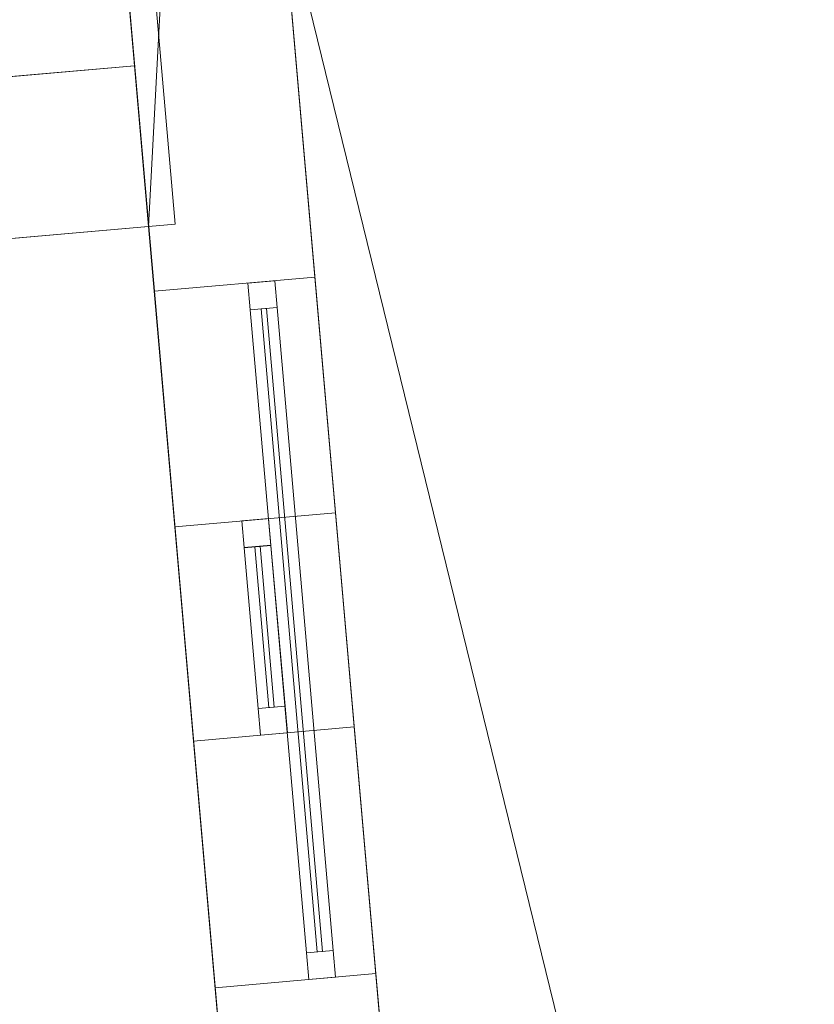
# Model space of a CAD drawing. Header units: millimetres. Extents: x -430348 to -225823, y -86243 to 5084.
# Tile 274 of 656: x -426540 to -425061, y -29067 to -27237. Entities that reach past the tile are written whole.
import ezdxf

# ---------------------------------------------------------------- set-up
doc = ezdxf.new("R2010")
doc.units = ezdxf.units.MM
for name, color, linetype, lineweight in [('A-GLAZ-CURT', 52, 'Continuous', 9), ('A-GLAZ-CWMG', 51, 'Continuous', 9), ('A-ROOF', 132, 'Continuous', 9), ('A-WALL', 113, 'Continuous', 9)]:
    doc.layers.add(name, color=color, linetype=linetype, lineweight=lineweight)

# ---------------------------------------------------------------- blocks, each defined once
blk = doc.blocks.new('System Panel - Glazed-497863-_3D_ Copy 1')
at = {"layer": 'A-GLAZ-CURT', "transparency": 33554471}
mesh = blk.add_polyface(dxfattribs=at)
corners = [(-150, 5), (-150, 5, 900), (150, 5, 900), (150, 5)]
mesh.append_faces([[corners[k] for k in face] for face in [(2, 3, 0, 1)]])
mesh = blk.add_polyface(dxfattribs=at)
corners = [(150, -5), (-150, -5), (-150, 5), (150, 5)]
mesh.append_faces([[corners[k] for k in face] for face in [(3, 0, 1, 2)]])
mesh = blk.add_polyface(dxfattribs=at)
corners = [(-150, -5, 900), (150, -5, 900), (150, 5, 900), (-150, 5, 900)]
mesh.append_faces([[corners[k] for k in face] for face in [(3, 0, 1, 2)]])
mesh = blk.add_polyface(dxfattribs=at)
corners = [(-150, -5), (-150, -5, 900), (-150, 5, 900), (-150, 5)]
mesh.append_faces([[corners[k] for k in face] for face in [(0, 1, 2, 3)]])
mesh = blk.add_polyface(dxfattribs=at)
corners = [(150, -5, 900), (150, -5), (150, 5), (150, 5, 900)]
mesh.append_faces([[corners[k] for k in face] for face in [(0, 1, 2, 3)]])
mesh = blk.add_polyface(dxfattribs=at)
corners = [(-150, -5), (150, -5), (150, -5, 900), (-150, -5, 900)]
mesh.append_faces([[corners[k] for k in face] for face in [(3, 0, 1, 2)]])
blk = doc.blocks.new('System Panel - Door-497867-_3D_ Copy 1')
at = {"layer": 'A-GLAZ-CURT'}
mesh = blk.add_polyface(dxfattribs=at)
corners = [(-600, 5), (-600, 5, 2340), (600, 5, 2340), (600, 5)]
mesh.append_faces([[corners[k] for k in face] for face in [(2, 3, 0, 1)]])
mesh = blk.add_polyface(dxfattribs=at)
corners = [(600, -5), (-600, -5), (-600, 5), (600, 5)]
mesh.append_faces([[corners[k] for k in face] for face in [(0, 1, 2, 3)]])
mesh = blk.add_polyface(dxfattribs=at)
corners = [(-600, -5, 2340), (600, -5, 2340), (600, 5, 2340), (-600, 5, 2340)]
mesh.append_faces([[corners[k] for k in face] for face in [(3, 0, 1, 2)]])
mesh = blk.add_polyface(dxfattribs=at)
corners = [(-600, -5), (-600, -5, 2340), (-600, 5, 2340), (-600, 5)]
mesh.append_faces([[corners[k] for k in face] for face in [(0, 1, 2, 3)]])
mesh = blk.add_polyface(dxfattribs=at)
corners = [(600, -5, 2340), (600, -5), (600, 5), (600, 5, 2340)]
mesh.append_faces([[corners[k] for k in face] for face in [(0, 1, 2, 3)]])
mesh = blk.add_polyface(dxfattribs=at)
corners = [(-600, -5), (600, -5), (600, -5, 2340), (-600, -5, 2340)]
mesh.append_faces([[corners[k] for k in face] for face in [(2, 3, 0, 1)]])
blk = doc.blocks.new('Rectangular Mullion - 50mm x 50mm-497894-_3D_ Copy 1')
at = {"layer": 'A-GLAZ-CWMG'}
mesh = blk.add_polyface(dxfattribs=at)
corners = [(0, 25), (-50, 25), (-50, -25), (0, -25)]
mesh.append_faces([[corners[k] for k in face] for face in [(2, 3, 0, 1)]])
mesh = blk.add_polyface(dxfattribs=at)
corners = [(0, 25, -2440), (0, -25, -2440), (-50, -25, -2440), (-50, 25, -2440)]
mesh.append_faces([[corners[k] for k in face] for face in [(0, 1, 2, 3)]])
mesh = blk.add_polyface(dxfattribs=at)
corners = [(-50, 25), (0, 25), (0, 25, -2440), (-50, 25, -2440)]
mesh.append_faces([[corners[k] for k in face] for face in [(0, 1, 2, 3)]])
mesh = blk.add_polyface(dxfattribs=at)
corners = [(-50, -25), (-50, 25), (-50, 25, -2440), (-50, -25, -2440)]
mesh.append_faces([[corners[k] for k in face] for face in [(0, 1, 2, 3)]])
mesh = blk.add_polyface(dxfattribs=at)
corners = [(0, 25), (0, -25), (0, -25, -2440), (0, 25, -2440)]
mesh.append_faces([[corners[k] for k in face] for face in [(0, 1, 2, 3)]])
mesh = blk.add_polyface(dxfattribs=at)
corners = [(0, -25), (-50, -25), (-50, -25, -2440), (0, -25, -2440)]
mesh.append_faces([[corners[k] for k in face] for face in [(0, 1, 2, 3)]])
blk = doc.blocks.new('Rectangular Mullion - 50mm x 50mm-320833-_3D_ Copy 1')
at = {"layer": 'A-GLAZ-CWMG'}
mesh = blk.add_polyface(dxfattribs=at)
corners = [(0, 25), (-50, 25), (-50, -25), (0, -25)]
mesh.append_faces([[corners[k] for k in face] for face in [(2, 3, 0, 1)]])
mesh = blk.add_polyface(dxfattribs=at)
corners = [(0, 25, -1200), (0, -25, -1200), (-50, -25, -1200), (-50, 25, -1200)]
mesh.append_faces([[corners[k] for k in face] for face in [(0, 1, 2, 3)]])
mesh = blk.add_polyface(dxfattribs=at)
corners = [(-50, 25), (0, 25), (0, 25, -1200), (-50, 25, -1200)]
mesh.append_faces([[corners[k] for k in face] for face in [(3, 0, 1, 2)]])
mesh = blk.add_polyface(dxfattribs=at)
corners = [(-50, -25), (-50, 25), (-50, 25, -1200), (-50, -25, -1200)]
mesh.append_faces([[corners[k] for k in face] for face in [(3, 0, 1, 2)]])
mesh = blk.add_polyface(dxfattribs=at)
corners = [(0, 25), (0, -25), (0, -25, -1200), (0, 25, -1200)]
mesh.append_faces([[corners[k] for k in face] for face in [(3, 0, 1, 2)]])
mesh = blk.add_polyface(dxfattribs=at)
corners = [(0, -25), (-50, -25), (-50, -25, -1200), (0, -25, -1200)]
mesh.append_faces([[corners[k] for k in face] for face in [(3, 0, 1, 2)]])
blk = doc.blocks.new('Rectangular Mullion - 50mm x 50mm-497895-_3D_ Copy 1')
at = {"layer": 'A-GLAZ-CWMG'}
mesh = blk.add_polyface(dxfattribs=at)
corners = [(0, 25), (-50, 25), (-50, -25), (0, -25)]
mesh.append_faces([[corners[k] for k in face] for face in [(3, 0, 1, 2)]])
mesh = blk.add_polyface(dxfattribs=at)
corners = [(0, 25, -2440), (0, -25, -2440), (-50, -25, -2440), (-50, 25, -2440)]
mesh.append_faces([[corners[k] for k in face] for face in [(3, 0, 1, 2)]])
mesh = blk.add_polyface(dxfattribs=at)
corners = [(-50, 25), (0, 25), (0, 25, -2440), (-50, 25, -2440)]
mesh.append_faces([[corners[k] for k in face] for face in [(0, 1, 2, 3)]])
mesh = blk.add_polyface(dxfattribs=at)
corners = [(-50, -25), (-50, 25), (-50, 25, -2440), (-50, -25, -2440)]
mesh.append_faces([[corners[k] for k in face] for face in [(0, 1, 2, 3)]])
mesh = blk.add_polyface(dxfattribs=at)
corners = [(0, 25), (0, -25), (0, -25, -2440), (0, 25, -2440)]
mesh.append_faces([[corners[k] for k in face] for face in [(0, 1, 2, 3)]])
mesh = blk.add_polyface(dxfattribs=at)
corners = [(0, -25), (-50, -25), (-50, -25, -2440), (0, -25, -2440)]
mesh.append_faces([[corners[k] for k in face] for face in [(0, 1, 2, 3)]])
blk = doc.blocks.new('Rectangular Mullion - 50mm x 50mm-320832-_3D_ Copy 1')
at = {"layer": 'A-GLAZ-CWMG'}
mesh = blk.add_polyface(dxfattribs=at)
corners = [(0, 25), (-50, 25), (-50, -25), (0, -25)]
mesh.append_faces([[corners[k] for k in face] for face in [(2, 3, 0, 1)]])
mesh = blk.add_polyface(dxfattribs=at)
corners = [(0, 25, -1200), (0, -25, -1200), (-50, -25, -1200), (-50, 25, -1200)]
mesh.append_faces([[corners[k] for k in face] for face in [(0, 1, 2, 3)]])
mesh = blk.add_polyface(dxfattribs=at)
corners = [(-50, 25), (0, 25), (0, 25, -1200), (-50, 25, -1200)]
mesh.append_faces([[corners[k] for k in face] for face in [(3, 0, 1, 2)]])
mesh = blk.add_polyface(dxfattribs=at)
corners = [(-50, -25), (-50, 25), (-50, 25, -1200), (-50, -25, -1200)]
mesh.append_faces([[corners[k] for k in face] for face in [(3, 0, 1, 2)]])
mesh = blk.add_polyface(dxfattribs=at)
corners = [(0, 25), (0, -25), (0, -25, -1200), (0, 25, -1200)]
mesh.append_faces([[corners[k] for k in face] for face in [(3, 0, 1, 2)]])
mesh = blk.add_polyface(dxfattribs=at)
corners = [(0, -25), (-50, -25), (-50, -25, -1200), (0, -25, -1200)]
mesh.append_faces([[corners[k] for k in face] for face in [(3, 0, 1, 2)]])
blk = doc.blocks.new('Rectangular Mullion - 50mm x 50mm-303054-_3D_ Copy 1')
at = {"layer": 'A-GLAZ-CWMG'}
mesh = blk.add_polyface(dxfattribs=at)
corners = [(0, 25), (-50, 25), (-50, -25), (0, -25)]
mesh.append_faces([[corners[k] for k in face] for face in [(2, 3, 0, 1)]])
mesh = blk.add_polyface(dxfattribs=at)
corners = [(0, 25, -1000), (0, -25, -1000), (-50, -25, -1000), (-50, 25, -1000)]
mesh.append_faces([[corners[k] for k in face] for face in [(0, 1, 2, 3)]])
mesh = blk.add_polyface(dxfattribs=at)
corners = [(-50, 25), (0, 25), (0, 25, -1000), (-50, 25, -1000)]
mesh.append_faces([[corners[k] for k in face] for face in [(0, 1, 2, 3)]])
mesh = blk.add_polyface(dxfattribs=at)
corners = [(-50, -25), (-50, 25), (-50, 25, -1000), (-50, -25, -1000)]
mesh.append_faces([[corners[k] for k in face] for face in [(0, 1, 2, 3)]])
mesh = blk.add_polyface(dxfattribs=at)
corners = [(0, 25), (0, -25), (0, -25, -1000), (0, 25, -1000)]
mesh.append_faces([[corners[k] for k in face] for face in [(0, 1, 2, 3)]])
mesh = blk.add_polyface(dxfattribs=at)
corners = [(0, -25), (-50, -25), (-50, -25, -1000), (0, -25, -1000)]
mesh.append_faces([[corners[k] for k in face] for face in [(0, 1, 2, 3)]])
blk = doc.blocks.new('Rectangular Mullion - 50mm x 50mm-372553-_3D_ Copy 1')
at = {"layer": 'A-GLAZ-CWMG'}
mesh = blk.add_polyface(dxfattribs=at)
corners = [(0, 25), (-50, 25), (-50, -25), (0, -25)]
mesh.append_faces([[corners[k] for k in face] for face in [(3, 0, 1, 2)]])
mesh = blk.add_polyface(dxfattribs=at)
corners = [(0, 25, -300), (0, -25, -300), (-50, -25, -300), (-50, 25, -300)]
mesh.append_faces([[corners[k] for k in face] for face in [(3, 0, 1, 2)]])
mesh = blk.add_polyface(dxfattribs=at)
corners = [(-50, 25), (0, 25), (0, 25, -300), (-50, 25, -300)]
mesh.append_faces([[corners[k] for k in face] for face in [(0, 1, 2, 3)]])
mesh = blk.add_polyface(dxfattribs=at)
corners = [(-50, -25), (-50, 25), (-50, 25, -300), (-50, -25, -300)]
mesh.append_faces([[corners[k] for k in face] for face in [(0, 1, 2, 3)]])
mesh = blk.add_polyface(dxfattribs=at)
corners = [(0, 25), (0, -25), (0, -25, -300), (0, 25, -300)]
mesh.append_faces([[corners[k] for k in face] for face in [(0, 1, 2, 3)]])
mesh = blk.add_polyface(dxfattribs=at)
corners = [(0, -25), (-50, -25), (-50, -25, -300), (0, -25, -300)]
mesh.append_faces([[corners[k] for k in face] for face in [(0, 1, 2, 3)]])
blk = doc.blocks.new('Rectangular Mullion - 50mm x 50mm-303053-_3D_ Copy 1')
at = {"layer": 'A-GLAZ-CWMG'}
mesh = blk.add_polyface(dxfattribs=at)
corners = [(0, 25), (-50, 25), (-50, -25), (0, -25)]
mesh.append_faces([[corners[k] for k in face] for face in [(3, 0, 1, 2)]])
mesh = blk.add_polyface(dxfattribs=at)
corners = [(0, 25, -1000), (0, -25, -1000), (-50, -25, -1000), (-50, 25, -1000)]
mesh.append_faces([[corners[k] for k in face] for face in [(3, 0, 1, 2)]])
mesh = blk.add_polyface(dxfattribs=at)
corners = [(-50, 25), (0, 25), (0, 25, -1000), (-50, 25, -1000)]
mesh.append_faces([[corners[k] for k in face] for face in [(0, 1, 2, 3)]])
mesh = blk.add_polyface(dxfattribs=at)
corners = [(-50, -25), (-50, 25), (-50, 25, -1000), (-50, -25, -1000)]
mesh.append_faces([[corners[k] for k in face] for face in [(0, 1, 2, 3)]])
mesh = blk.add_polyface(dxfattribs=at)
corners = [(0, 25), (0, -25), (0, -25, -1000), (0, 25, -1000)]
mesh.append_faces([[corners[k] for k in face] for face in [(0, 1, 2, 3)]])
mesh = blk.add_polyface(dxfattribs=at)
corners = [(0, -25), (-50, -25), (-50, -25, -1000), (0, -25, -1000)]
mesh.append_faces([[corners[k] for k in face] for face in [(0, 1, 2, 3)]])
blk = doc.blocks.new('Rectangular Mullion - 50mm x 50mm-372554-_3D_ Copy 1')
at = {"layer": 'A-GLAZ-CWMG'}
mesh = blk.add_polyface(dxfattribs=at)
corners = [(0, 25), (-50, 25), (-50, -25), (0, -25)]
mesh.append_faces([[corners[k] for k in face] for face in [(3, 0, 1, 2)]])
mesh = blk.add_polyface(dxfattribs=at)
corners = [(0, 25, -300), (0, -25, -300), (-50, -25, -300), (-50, 25, -300)]
mesh.append_faces([[corners[k] for k in face] for face in [(3, 0, 1, 2)]])
mesh = blk.add_polyface(dxfattribs=at)
corners = [(-50, 25), (0, 25), (0, 25, -300), (-50, 25, -300)]
mesh.append_faces([[corners[k] for k in face] for face in [(0, 1, 2, 3)]])
mesh = blk.add_polyface(dxfattribs=at)
corners = [(-50, -25), (-50, 25), (-50, 25, -300), (-50, -25, -300)]
mesh.append_faces([[corners[k] for k in face] for face in [(0, 1, 2, 3)]])
mesh = blk.add_polyface(dxfattribs=at)
corners = [(0, 25), (0, -25), (0, -25, -300), (0, 25, -300)]
mesh.append_faces([[corners[k] for k in face] for face in [(0, 1, 2, 3)]])
mesh = blk.add_polyface(dxfattribs=at)
corners = [(0, -25), (-50, -25), (-50, -25, -300), (0, -25, -300)]
mesh.append_faces([[corners[k] for k in face] for face in [(0, 1, 2, 3)]])

msp = doc.modelspace()

# ---------------------------------------------------------------- block references
at = {"layer": 'A-GLAZ-CURT', "rotation": 274.9999999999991}
msp.add_blockref('System Panel - Door-497867-_3D_ Copy 1', (-426033.3, -28371.7, 58751.6), dxfattribs=at)
at = {"layer": 'A-GLAZ-CURT', "transparency": 33554471, "rotation": 274.9999999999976}
msp.add_blockref('System Panel - Glazed-497863-_3D_ Copy 1', (-426083.9, -28365.7, 62420.2), dxfattribs=at)
at = {"layer": 'A-GLAZ-CWMG'}
for name, p, rotation in [('Rectangular Mullion - 50mm x 50mm-497894-_3D_ Copy 1', (-426090, -27724.2, 61141.6), 94.99999999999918), ('Rectangular Mullion - 50mm x 50mm-303054-_3D_ Copy 1', (-426101.3, -28166.4, 63370.2), 94.9999999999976)]:
    msp.add_blockref(name, p, dxfattribs=dict(at, rotation=rotation))
at = {"layer": 'A-GLAZ-CWMG', "extrusion": (0.087156, -0.996195, 0), "rotation": 90}
for name, p in [('Rectangular Mullion - 50mm x 50mm-320833-_3D_ Copy 1', (-426884.9, 61141.6, -8267.5)), ('Rectangular Mullion - 50mm x 50mm-372553-_3D_ Copy 1', (-426934.7, 63370.2, -8727.9))]:
    msp.add_blockref(name, p, dxfattribs=at)
at = {"layer": 'A-GLAZ-CWMG', "extrusion": (-0.087156, 0.996195, 0), "rotation": 270}
for name, p in [('Rectangular Mullion - 50mm x 50mm-320832-_3D_ Copy 1', (426884.9, 58701.6, 9467.5)), ('Rectangular Mullion - 50mm x 50mm-372554-_3D_ Copy 1', (426934.7, 62370.2, 9027.9))]:
    msp.add_blockref(name, p, dxfattribs=at)
at = {"layer": 'A-GLAZ-CWMG', "extrusion": (0, 0, -1)}
for name, p, rotation in [('Rectangular Mullion - 50mm x 50mm-303053-_3D_ Copy 1', (426066.4, -28564.9, -62370.2), 265.0000000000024), ('Rectangular Mullion - 50mm x 50mm-497895-_3D_ Copy 1', (425976.7, -29019.3, -58701.6), 265.0000000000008)]:
    msp.add_blockref(name, p, dxfattribs=dict(at, rotation=rotation))

# ---------------------------------------------------------------- meshes
at = {"layer": 'A-ROOF'}
mesh = msp.add_polyface(dxfattribs=at)
corners = [(-422208.1, -39960.5, 65933.7), (-425841.4, -40278.4, 63380), (-427284.8, -21978, 63380), (-423727.2, -21697.4, 65878.8), (-422831.4, -37379.3, 65640.7), (-422892.7, -36601.7, 65640.7), (-423683.1, -36664.1, 65085.6), (-423621.8, -37441.7, 65085.6), (-422727.6, -38695.2, 65640.7), (-423518, -38757.6, 65085.6), (-423456.7, -39535.2, 65085.6), (-422666.3, -39472.8, 65640.7)]
mesh.append_faces([[corners[k] for k in face] for face in [(10, 1, 9)]], dxfattribs={"vtx0": -1, "vtx1": -1})
mesh.append_faces([[corners[k] for k in face] for face in [(6, 2, 3, 5), (5, 3, 0, 4), (4, 8, 9)]], dxfattribs={"vtx0": -1, "vtx2": -1})
mesh.append_faces([[corners[k] for k in face] for face in [(0, 11, 8, 4)]], dxfattribs={"vtx0": -1, "vtx2": -1, "vtx3": -1})
mesh.append_faces([[corners[k] for k in face] for face in [(7, 4, 9, 1)]], dxfattribs={"vtx1": -1, "vtx2": -1, "vtx3": -1})
mesh.append_faces([[corners[k] for k in face] for face in [(6, 7, 1, 2), (0, 1, 10, 11)]], dxfattribs={"vtx1": -1, "vtx3": -1})
mesh = msp.add_polyface(dxfattribs=at)
corners = [(-425841.4, -40278.4, 63502.1), (-422208.1, -39960.5, 66055.7), (-423727.2, -21697.4, 66000.8), (-427284.8, -21978, 63502.1), (-422892.7, -36601.7, 65762.8), (-422831.4, -37379.3, 65762.8), (-423621.8, -37441.7, 65207.6), (-423683.1, -36664.1, 65207.6), (-423518, -38757.6, 65207.6), (-422727.6, -38695.2, 65762.8), (-422666.3, -39472.8, 65762.8), (-423456.7, -39535.2, 65207.6)]
mesh.append_faces([[corners[k] for k in face] for face in [(0, 6, 7, 3), (11, 0, 1, 10)]], dxfattribs={"vtx0": -1, "vtx2": -1})
mesh.append_faces([[corners[k] for k in face] for face in [(0, 11, 8, 6)]], dxfattribs={"vtx0": -1, "vtx2": -1, "vtx3": -1})
mesh.append_faces([[corners[k] for k in face] for face in [(9, 10, 1, 5)]], dxfattribs={"vtx1": -1, "vtx2": -1, "vtx3": -1})
mesh.append_faces([[corners[k] for k in face] for face in [(2, 3, 7, 4), (1, 2, 4, 5), (5, 6, 8, 9)]], dxfattribs={"vtx1": -1, "vtx3": -1})
mesh = msp.add_polyface(dxfattribs=at)
corners = [(-425841.4, -40278.4, 63502.1), (-427284.8, -21978, 63502.1), (-427284.8, -21978, 63380), (-425841.4, -40278.4, 63380)]
mesh.append_faces([[corners[k] for k in face] for face in [(0, 1, 2, 3)]])
mesh = msp.add_polyface(dxfattribs=at)
corners = [(-428017.7, -25883.8, 60845), (-426413.8, -25743.4, 61931), (-426250, -27616.7, 61931), (-427853.8, -27757.1, 60845)]
mesh.append_faces([[corners[k] for k in face] for face in [(0, 1, 2, 3)]])
mesh = msp.add_polyface(dxfattribs=at)
corners = [(-426413.8, -25743.4, 62051.6), (-428017.7, -25883.8, 60965.6), (-427853.8, -27757.1, 60965.6), (-426250, -27616.7, 62051.6)]
mesh.append_faces([[corners[k] for k in face] for face in [(3, 0, 1, 2)]])
mesh = msp.add_polyface(dxfattribs=at)
corners = [(-426413.8, -25743.4, 62051.6), (-426250, -27616.7, 62051.6), (-426250, -27616.7, 61931), (-426413.8, -25743.4, 61931)]
mesh.append_faces([[corners[k] for k in face] for face in [(1, 2, 3, 0)]])
mesh = msp.add_polyface(dxfattribs=at)
corners = [(-426250, -27616.7, 62051.6), (-427853.8, -27757.1, 60965.6), (-427853.8, -27757.1, 60845), (-426250, -27616.7, 61931)]
mesh.append_faces([[corners[k] for k in face] for face in [(1, 2, 3, 0)]])
at = {"layer": 'A-WALL'}
mesh = msp.add_polyface(dxfattribs=at)
corners = [(-425990.7, -31151.6, 56190.2), (-426299.6, -27621.1, 56190.2), (-426325.7, -27322.2, 56190.2), (-426437.3, -26046.6, 56190.2), (-426463.5, -25747.8, 56190.2), (-426475.1, -25614.3, 56190.2), (-426185.8, -25479.3, 56190.2), (-425723, -30769.3, 56190.2)]
mesh.append_faces([[corners[k] for k in face] for face in [(6, 3, 4, 5)]], dxfattribs={"vtx0": -1})
mesh.append_faces([[corners[k] for k in face] for face in [(6, 1, 2, 3)]], dxfattribs={"vtx0": -1, "vtx3": -1})
mesh.append_faces([[corners[k] for k in face] for face in [(7, 0, 1, 6)]], dxfattribs={"vtx2": -1})
mesh = msp.add_polyface(dxfattribs=at)
corners = [(-426475.1, -25614.3, 63745), (-425990.7, -31151.6, 63778.3), (-425723, -30769.3, 63986.2), (-426185.8, -25479.3, 63954.4)]
mesh.append_faces([[corners[k] for k in face] for face in [(2, 3, 0, 1)]])
mesh = msp.add_polyface(dxfattribs=at)
corners = [(-425723, -30769.3, 56190.2), (-426185.8, -25479.3, 56190.2), (-426185.8, -25479.3, 63954.4), (-425723, -30769.3, 63986.2), (-426086.1, -26619.2, 63370.2), (-426086.1, -26619.2, 62370.2), (-426042.5, -27117.3, 62370.2), (-426042.5, -27117.3, 63370.2), (-425951.9, -28153.4, 63370.2), (-425951.9, -28153.4, 62370.2), (-425917, -28551.8, 62370.2), (-425917, -28551.8, 63370.2), (-425824.6, -29607.8, 63370.2), (-425824.6, -29607.8, 62370.2), (-425781, -30105.9, 62370.2), (-425781, -30105.9, 63370.2), (-425844.4, -29381.4, 61017), (-425844.4, -29381.4, 58797), (-425769.5, -30238.1, 58797), (-425769.5, -30238.1, 61017), (-425876.9, -29010.5, 61141.6), (-425990.2, -27715.5, 61141.6), (-425990.2, -27715.5, 58701.6), (-425876.9, -29010.5, 58701.6)]
mesh.append_faces([[corners[k] for k in face] for face in [(4, 2, 7), (8, 3, 11)]], dxfattribs={"vtx0": -1, "vtx1": -1})
mesh.append_faces([[corners[k] for k in face] for face in [(6, 9, 21, 5), (22, 1, 5, 21)]], dxfattribs={"vtx0": -1, "vtx1": -1, "vtx2": -1})
mesh.append_faces([[corners[k] for k in face] for face in [(20, 10, 13, 16)]], dxfattribs={"vtx0": -1, "vtx1": -1, "vtx2": -1, "vtx3": -1})
mesh.append_faces([[corners[k] for k in face] for face in [(0, 18, 19, 3), (11, 12, 13, 10), (21, 9, 10, 20), (2, 4, 5, 1)]], dxfattribs={"vtx0": -1, "vtx2": -1})
mesh.append_faces([[corners[k] for k in face] for face in [(3, 15, 12, 11)]], dxfattribs={"vtx0": -1, "vtx2": -1, "vtx3": -1})
mesh.append_faces([[corners[k] for k in face] for face in [(17, 18, 0, 23), (14, 15, 3, 19), (2, 3, 8, 7)]], dxfattribs={"vtx1": -1, "vtx2": -1, "vtx3": -1})
mesh.append_faces([[corners[k] for k in face] for face in [(16, 17, 23, 20), (22, 23, 0, 1), (19, 16, 13, 14), (8, 9, 6, 7)]], dxfattribs={"vtx1": -1, "vtx3": -1})
mesh = msp.add_polyface(dxfattribs=at)
corners = [(-426475.1, -25614.3, 56190.2), (-426463.5, -25747.8, 56190.2), (-426437.3, -26046.6, 56190.2), (-426325.7, -27322.2, 56190.2), (-426299.6, -27621.1, 56190.2), (-425990.7, -31151.6, 56190.2), (-425990.7, -31151.6, 63778.3), (-426475.1, -25614.3, 63745), (-426384.9, -26645.4, 62370.2), (-426384.9, -26645.4, 63370.2), (-426341.4, -27143.5, 63370.2), (-426341.4, -27143.5, 62370.2), (-426250.7, -28179.5, 62370.2), (-426250.7, -28179.5, 63370.2), (-426215.9, -28578, 63370.2), (-426215.9, -28578, 62370.2), (-426123.5, -29633.9, 62370.2), (-426123.5, -29633.9, 63370.2), (-426079.9, -30132, 63370.2), (-426079.9, -30132, 62370.2), (-426143.3, -29407.5, 58797), (-426143.3, -29407.5, 61017), (-426068.3, -30264.3, 61017), (-426068.3, -30264.3, 58797), (-426289, -27741.6, 61141.6), (-426175.7, -29036.7, 61141.6), (-426175.7, -29036.7, 58701.6), (-426289, -27741.6, 58701.6)]
mesh.append_faces([[corners[k] for k in face] for face in [(8, 24, 11), (16, 22, 19)]], dxfattribs={"vtx0": -1, "vtx1": -1})
mesh.append_faces([[corners[k] for k in face] for face in [(8, 0, 27, 24), (16, 25, 21, 22)]], dxfattribs={"vtx0": -1, "vtx1": -1, "vtx3": -1})
mesh.append_faces([[corners[k] for k in face] for face in [(13, 10, 11), (21, 25, 26, 20), (14, 16, 17)]], dxfattribs={"vtx0": -1, "vtx2": -1})
mesh.append_faces([[corners[k] for k in face] for face in [(7, 9, 10, 13), (5, 23, 20, 26), (16, 14, 15, 25), (6, 18, 19, 22)]], dxfattribs={"vtx0": -1, "vtx2": -1, "vtx3": -1})
mesh.append_faces([[corners[k] for k in face] for face in [(1, 2, 27, 0), (3, 4, 27, 2)]], dxfattribs={"vtx1": -1, "vtx2": -1})
mesh.append_faces([[corners[k] for k in face] for face in [(12, 13, 11, 24), (17, 18, 6, 14)]], dxfattribs={"vtx1": -1, "vtx2": -1, "vtx3": -1})
mesh.append_faces([[corners[k] for k in face] for face in [(15, 12, 24, 25), (8, 9, 7, 0), (6, 7, 13, 14), (26, 27, 4, 5), (22, 23, 5, 6)]], dxfattribs={"vtx1": -1, "vtx3": -1})
mesh = msp.add_polyface(dxfattribs=at)
corners = [(-426325.7, -27322.2, 56190.2), (-427459.1, -27421.4, 56190.2), (-427459.1, -27421.4, 61130), (-426325.7, -27322.2, 61897.4), (-427229.9, -27401.3, 60837.2), (-427229.9, -27401.3, 59897.2), (-426771.7, -27361.2, 59897.2), (-426771.7, -27361.2, 60837.2)]
mesh.append_faces([[corners[k] for k in face] for face in [(7, 3, 6)]], dxfattribs={"vtx0": -1, "vtx1": -1})
mesh.append_faces([[corners[k] for k in face] for face in [(5, 1, 2, 4), (1, 5, 6)]], dxfattribs={"vtx0": -1, "vtx2": -1})
mesh.append_faces([[corners[k] for k in face] for face in [(6, 3, 0, 1)]], dxfattribs={"vtx0": -1, "vtx3": -1})
mesh.append_faces([[corners[k] for k in face] for face in [(2, 3, 7, 4)]], dxfattribs={"vtx1": -1, "vtx3": -1})
mesh = msp.add_polyface(dxfattribs=at)
corners = [(-426299.6, -27621.1, 56190.2), (-427432.9, -27720.2, 56190.2), (-427459.1, -27421.4, 56190.2), (-426325.7, -27322.2, 56190.2)]
mesh.append_faces([[corners[k] for k in face] for face in [(0, 1, 2, 3)]])
mesh = msp.add_polyface(dxfattribs=at)
corners = [(-427432.9, -27720.2, 61130), (-426299.6, -27621.1, 61897.4), (-426325.7, -27322.2, 61897.4), (-427459.1, -27421.4, 61130)]
mesh.append_faces([[corners[k] for k in face] for face in [(1, 2, 3, 0)]])
mesh = msp.add_polyface(dxfattribs=at)
corners = [(-426299.6, -27621.1, 61897.4), (-426299.6, -27621.1, 56190.2), (-426325.7, -27322.2, 56190.2), (-426325.7, -27322.2, 61897.4)]
mesh.append_faces([[corners[k] for k in face] for face in [(2, 3, 0, 1)]])
mesh = msp.add_polyface(dxfattribs=at)
corners = [(-427432.9, -27720.2, 56190.2), (-426299.6, -27621.1, 56190.2), (-426299.6, -27621.1, 61897.4), (-427432.9, -27720.2, 61130), (-427203.8, -27700.2, 59897.2), (-427203.8, -27700.2, 60837.2), (-426745.5, -27660.1, 60837.2), (-426745.5, -27660.1, 59897.2)]
mesh.append_faces([[corners[k] for k in face] for face in [(4, 0, 7)]], dxfattribs={"vtx0": -1, "vtx1": -1})
mesh.append_faces([[corners[k] for k in face] for face in [(3, 5, 6, 2), (2, 6, 7)]], dxfattribs={"vtx0": -1, "vtx2": -1})
mesh.append_faces([[corners[k] for k in face] for face in [(1, 2, 7, 0)]], dxfattribs={"vtx1": -1, "vtx2": -1})
mesh.append_faces([[corners[k] for k in face] for face in [(3, 0, 4, 5)]], dxfattribs={"vtx1": -1, "vtx3": -1})
mesh = msp.add_polyface(dxfattribs=at)
corners = [(-425876.9, -29010.5, 61141.6), (-426175.7, -29036.7, 61141.6), (-426289, -27741.6, 61141.6), (-425990.2, -27715.5, 61141.6)]
mesh.append_faces([[corners[k] for k in face] for face in [(0, 1, 2, 3)]])
mesh = msp.add_polyface(dxfattribs=at)
corners = [(-425990.2, -27715.5, 61141.6), (-426289, -27741.6, 61141.6), (-426289, -27741.6, 58701.6), (-425990.2, -27715.5, 58701.6)]
mesh.append_faces([[corners[k] for k in face] for face in [(1, 2, 3, 0)]])
mesh = msp.add_polyface(dxfattribs=at)
corners = [(-425990.2, -27715.5, 58701.6), (-426289, -27741.6, 58701.6), (-426175.7, -29036.7, 58701.6), (-425876.9, -29010.5, 58701.6)]
mesh.append_faces([[corners[k] for k in face] for face in [(1, 2, 3, 0)]])
mesh = msp.add_polyface(dxfattribs=at)
corners = [(-426250.7, -28179.5, 62370.2), (-425951.9, -28153.4, 62370.2), (-425951.9, -28153.4, 63370.2), (-426250.7, -28179.5, 63370.2)]
mesh.append_faces([[corners[k] for k in face] for face in [(0, 1, 2, 3)]])
mesh = msp.add_polyface(dxfattribs=at)
corners = [(-426250.7, -28179.5, 63370.2), (-425951.9, -28153.4, 63370.2), (-425917, -28551.8, 63370.2), (-426215.9, -28578, 63370.2)]
mesh.append_faces([[corners[k] for k in face] for face in [(0, 1, 2, 3)]])
mesh = msp.add_polyface(dxfattribs=at)
corners = [(-425951.9, -28153.4, 62370.2), (-426250.7, -28179.5, 62370.2), (-426215.9, -28578, 62370.2), (-425917, -28551.8, 62370.2)]
mesh.append_faces([[corners[k] for k in face] for face in [(3, 0, 1, 2)]])
mesh = msp.add_polyface(dxfattribs=at)
corners = [(-426215.9, -28578, 63370.2), (-425917, -28551.8, 63370.2), (-425917, -28551.8, 62370.2), (-426215.9, -28578, 62370.2)]
mesh.append_faces([[corners[k] for k in face] for face in [(0, 1, 2, 3)]])
mesh = msp.add_polyface(dxfattribs=at)
corners = [(-426175.7, -29036.7, 61141.6), (-425876.9, -29010.5, 61141.6), (-425876.9, -29010.5, 58701.6), (-426175.7, -29036.7, 58701.6)]
mesh.append_faces([[corners[k] for k in face] for face in [(3, 0, 1, 2)]])

doc.saveas('drawing.dxf')
